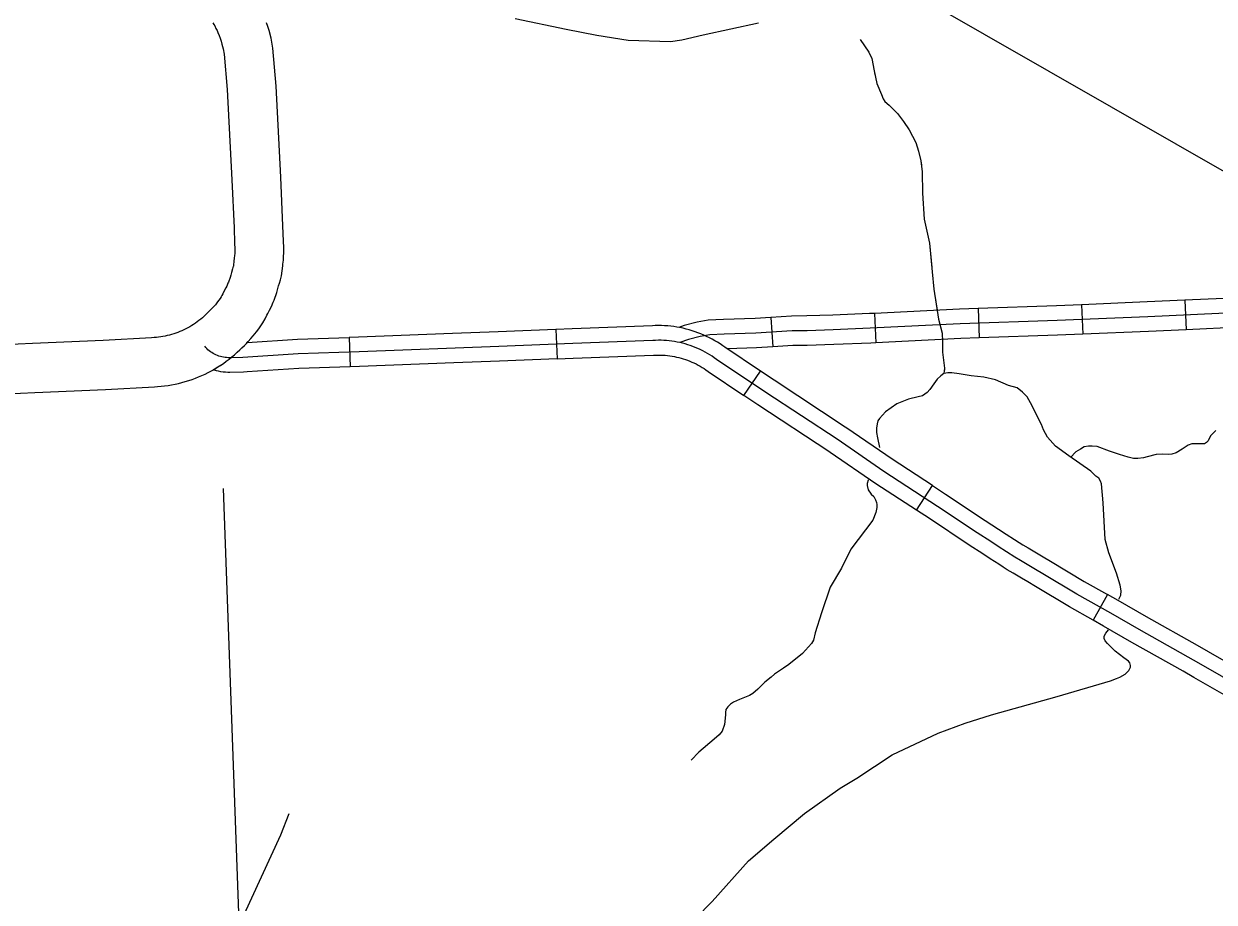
# Model space of a CAD drawing. Extents: x 1720274 to 1751788, y 372074 to 391887.
# Drawn here: x 1737492 to 1738451, y 376671 to 377378 of the extents above; entities that cross this region are included whole.
import ezdxf

# ---------------------------------------------------------------- set-up
doc = ezdxf.new("R2010")
doc.units = 0
for name, color, linetype in [('Level 10', 7, 'Continuous'), ('Level 31', 7, 'Continuous'), ('Level 32', 7, 'Continuous'), ('Level 35', 7, 'Continuous'), ('Level 43', 7, 'Continuous'), ('Level 5', 7, 'Continuous'), ('Level 9', 7, 'Continuous'), ('R_Draft', 7, 'Continuous')]:
    doc.layers.add(name, color=color, linetype=linetype)

msp = doc.modelspace()

# ---------------------------------------------------------------- linework, layer by layer
at = {"layer": 'Level 10'}
for points in [[(1737644.04, 377379.28), (1737644.97, 377377.82), (1737645.6, 377376.7), (1737646.58, 377374.74), (1737647.56, 377373.01), (1737648.15, 377371.53), (1737649.24, 377368.93), (1737649.94, 377366.82), (1737650.75, 377364.3), (1737651.48, 377361.98), (1737652.44, 377358.39), (1737653.2, 377353.88), (1737655.71, 377325.38), (1737659.35, 377252.85), (1737661.17, 377214.1), (1737661.61, 377201.64), (1737661.85, 377197.11), (1737661.85, 377195.37), (1737661.71, 377193.32), (1737661.65, 377191.92), (1737661.31, 377189.63), (1737661.08, 377187.34), (1737660.77, 377184.14), (1737660.64, 377183.25), (1737660.62, 377183.18), (1737659.91, 377181.05), (1737659.09, 377178.06), (1737658.48, 377175.88), (1737657.97, 377174.01), (1737656.7, 377170.46), (1737656.26, 377169.45), (1737655.31, 377167.13), (1737654.65, 377165.8), (1737653.34, 377163.35), (1737652.19, 377161.04), (1737651.45, 377159.51), (1737650.79, 377158.39), (1737649.99, 377157.16), (1737649.07, 377155.85), (1737647.98, 377154.36), (1737646.21, 377152.17), (1737645.66, 377151.52), (1737644.35, 377150.2), (1737642.95, 377148.76), (1737641.7, 377147.5), (1737639.8, 377145.64), (1737638.29, 377144.15), (1737637, 377142.92), (1737635.67, 377141.73), (1737634.31, 377140.58), (1737632.92, 377139.46), (1737631.49, 377138.39), (1737630.05, 377137.35), (1737628.57, 377136.35), (1737627.06, 377135.39)], [(1737648.18, 377102.01), (1737650.25, 377103.33), (1737652.61, 377104.93), (1737654.93, 377106.59), (1737657.2, 377108.31), (1737659.42, 377110.09), (1737661.6, 377111.93), (1737663.72, 377113.83), (1737665.79, 377115.78), (1737667.57, 377117.55), (1737669.5, 377119.45), (1737671.12, 377121.07), (1737672.52, 377122.52), (1737674.83, 377124.83), (1737676.7, 377127.06), (1737679.29, 377130.26), (1737681.2, 377132.87), (1737682.72, 377135.05), (1737684.33, 377137.51), (1737686.31, 377140.85), (1737687.67, 377143.68), (1737688.43, 377145.21), (1737689.74, 377147.65), (1737691.34, 377150.85), (1737692.66, 377154.11), (1737693.44, 377155.9), (1737695.66, 377162.11), (1737696.54, 377165.31), (1737697.15, 377167.49), (1737697.72, 377169.56), (1737698.58, 377172.14), (1737699.43, 377175.56), (1737700, 377179.38), (1737700.39, 377183.51), (1737700.51, 377184.71), (1737701.03, 377188.17), (1737701.15, 377191.13), (1737701.35, 377193.97), (1737701.35, 377198.16), (1737701.07, 377203.4), (1737700.64, 377215.72), (1737698.8, 377254.77), (1737695.12, 377328.1), (1737692.41, 377358.91), (1737691.08, 377366.8), (1737689.42, 377372.98), (1737688.4, 377376.24), (1737687.48, 377379.12)], [(1737627.06, 377135.39), (1737625.54, 377134.47), (1737623.98, 377133.6), (1737622.41, 377132.77), (1737620.81, 377131.98), (1737619.2, 377131.23), (1737617.56, 377130.53), (1737615.9, 377129.87), (1737614.23, 377129.25), (1737612.54, 377128.69), (1737610.84, 377128.16), (1737609.12, 377127.69), (1737607.4, 377127.26), (1737605.66, 377126.88), (1737603.91, 377126.54), (1737602.15, 377126.25), (1737600.39, 377126.01), (1737598.62, 377125.82), (1737596.84, 377125.67), (1737594.79, 377125.56), (1737555.58, 377123.42), (1737498.78, 377120.95), (1737452.21, 377118.71)], [(1737454.25, 377079.27), (1737500.58, 377081.49), (1737557.52, 377083.96), (1737596.95, 377086.12), (1737599.52, 377086.26), (1737602.36, 377086.49), (1737605.19, 377086.8), (1737608.01, 377087.19), (1737610.83, 377087.65), (1737613.62, 377088.18), (1737616.4, 377088.79), (1737619.17, 377089.48), (1737621.91, 377090.24), (1737624.64, 377091.08), (1737627.34, 377091.99), (1737630.01, 377092.97), (1737632.65, 377094.02), (1737635.27, 377095.14), (1737637.86, 377096.34), (1737640.41, 377097.6), (1737642.93, 377098.93), (1737645.41, 377100.33), (1737647.85, 377101.8), (1737648.18, 377102.01)]]:
    msp.add_lwpolyline(points, dxfattribs=at)
at = {"layer": 'Level 31'}
for p, q in [((1737920.68, 377132.32), (1737921.67, 377108.64)), ((1737754.03, 377125.89), (1737754.87, 377102.2)), ((1738004.39, 377111.65), (1738004.39, 377111.65)), ((1738072.22, 377079.06), (1738085.42, 377098.74)), ((1738211.3, 376986.62), (1738224.23, 377006.48)), ((1738294.04, 376960.75), (1738294.04, 376960.75)), ((1738365.2, 376918.77), (1738353.57, 376898.12))]:
    msp.add_line(p, q, dxfattribs=at)
for points in [[(1737920.68, 377132.32), (1737874.2, 377130.38), (1737837.37, 377129)], [(1738004.69, 377135.35), (1738003.19, 377135.37), (1738000.69, 377135.33), (1737998.38, 377135.23), (1737933.69, 377132.87), (1737920.68, 377132.32)], [(1738085.42, 377098.74), (1738056.82, 377117.91), (1738055.06, 377119.17), (1738052.97, 377120.57), (1738050.86, 377121.91), (1738048.7, 377123.2), (1738046.51, 377124.42), (1738044.29, 377125.58), (1738042.03, 377126.69), (1738039.75, 377127.72), (1738037.44, 377128.7), (1738035.1, 377129.61), (1738032.74, 377130.46), (1738030.36, 377131.24), (1738027.96, 377131.95), (1738025.53, 377132.6), (1738023.09, 377133.18), (1738020.64, 377133.69), (1738018.17, 377134.14), (1738015.69, 377134.52), (1738013.2, 377134.82), (1738010.71, 377135.06), (1738008.21, 377135.23), (1738005.7, 377135.34), (1738004.69, 377135.35)], [(1738020.51, 377121.61), (1738018.37, 377122.06), (1738016.23, 377122.45), (1738014.07, 377122.78), (1738011.91, 377123.04), (1738009.74, 377123.25), (1738007.56, 377123.4), (1738005.39, 377123.49), (1738003.2, 377123.52), (1738001.03, 377123.48), (1737998.85, 377123.39), (1737934.15, 377121.03), (1737874.67, 377118.54), (1737762, 377114.31), (1737712.93, 377112.56), (1737668.28, 377109.7), (1737657.72, 377109.52), (1737656.45, 377109.51), (1737655.17, 377109.57), (1737653.91, 377109.69), (1737652.65, 377109.88), (1737651.4, 377110.13), (1737650.16, 377110.44), (1737648.95, 377110.81), (1737647.75, 377111.25), (1737646.57, 377111.75), (1737645.43, 377112.3), (1737644.31, 377112.92), (1737643.23, 377113.59), (1737642.18, 377114.31), (1737641.16, 377115.08), (1737640.19, 377115.91), (1737639.27, 377116.78), (1737638.38, 377117.7), (1737637.55, 377118.66)], [(1737644.5, 377099.79), (1737648.18, 377102.01), (1737652.61, 377104.93), (1737654.93, 377106.59), (1737657.2, 377108.31), (1737659.42, 377110.09), (1737661.6, 377111.93), (1737663.72, 377113.83), (1737665.79, 377115.78), (1737667.57, 377117.55), (1737669.5, 377119.45), (1737671.12, 377121.07), (1737671.83, 377121.8)], [(1737671.83, 377121.8), (1737712.34, 377124.39), (1737754.03, 377125.89)], [(1737837.37, 377129), (1737761.57, 377126.16), (1737754.03, 377125.89)], [(1738487.88, 376835.24), (1738440.79, 376862.35), (1738390.79, 376890.48), (1738367.89, 376903.65), (1738340.49, 376919.1), (1738313.17, 376935.41), (1738307.19, 376939.03), (1738301.92, 376942.19), (1738295.19, 376946.11), (1738290.65, 376948.81), (1738283.92, 376953.22), (1738277.06, 376957.52), (1738271.05, 376961.44), (1738260.15, 376968.43), (1738228.18, 376989.77), (1738185.06, 377017.85), (1738147.2, 377043.84), (1738089.87, 377081.49), (1738050.08, 377108.16), (1738048.3, 377109.43), (1738046.49, 377110.65), (1738044.65, 377111.82), (1738042.78, 377112.93), (1738040.87, 377114), (1738038.94, 377115.01), (1738036.98, 377115.97), (1738034.99, 377116.87), (1738032.98, 377117.72), (1738030.95, 377118.51), (1738028.9, 377119.25), (1738026.83, 377119.93), (1738024.74, 377120.55), (1738022.63, 377121.11), (1738020.51, 377121.61)], [(1737921.67, 377108.64), (1737934.61, 377109.18), (1737999.31, 377111.55), (1738001.36, 377111.64), (1738003.22, 377111.67), (1738004.39, 377111.65)], [(1738004.39, 377111.65), (1738005.07, 377111.64), (1738006.92, 377111.57), (1738008.77, 377111.44), (1738010.61, 377111.26), (1738012.45, 377111.04), (1738014.29, 377110.76), (1738016.11, 377110.43), (1738017.92, 377110.05), (1738019.73, 377109.62), (1738021.52, 377109.14), (1738023.29, 377108.61), (1738025.06, 377108.04), (1738026.8, 377107.41), (1738028.53, 377106.74), (1738030.24, 377106.02), (1738031.92, 377105.25), (1738033.59, 377104.43), (1738035.23, 377103.57), (1738036.85, 377102.67), (1738038.45, 377101.72), (1738040.01, 377100.73), (1738041.55, 377099.69), (1738043.34, 377098.42), (1738072.22, 377079.06)], [(1737754.87, 377102.2), (1737713.52, 377100.72), (1737671.9, 377098.05)], [(1737838.26, 377105.32), (1737762.44, 377102.47), (1737754.87, 377102.2)], [(1737921.67, 377108.64), (1737875.14, 377106.7), (1737838.26, 377105.32)], [(1737671.9, 377098.05), (1737668.76, 377097.85), (1737657.85, 377097.67), (1737656.21, 377097.66), (1737654.33, 377097.74), (1737652.47, 377097.92), (1737650.61, 377098.2), (1737648.78, 377098.57), (1737646.96, 377099.03), (1737644.5, 377099.79)], [(1738155.17, 377052.74), (1738153.81, 377053.68), (1738096.42, 377091.36), (1738085.42, 377098.74)], [(1738141.75, 377033.21), (1738140.59, 377034.01), (1738083.32, 377071.61), (1738072.22, 377079.06)], [(1738224.23, 377006.48), (1738191.64, 377027.7), (1738155.17, 377052.74)], [(1738211.3, 376986.62), (1738178.47, 377008), (1738141.75, 377033.21)], [(1738224.23, 377006.48), (1738234.7, 376999.66), (1738266.64, 376978.35), (1738277.49, 376971.39), (1738283.44, 376967.5), (1738290.31, 376963.2), (1738294.04, 376960.75)], [(1738281.06, 376940.93), (1738277.52, 376943.24), (1738270.67, 376947.53), (1738264.61, 376951.49), (1738253.66, 376958.51), (1738221.65, 376979.87), (1738211.3, 376986.62)], [(1738294.04, 376960.75), (1738296.93, 376958.86), (1738301.2, 376956.32), (1738307.95, 376952.39), (1738313.3, 376949.18), (1738319.28, 376945.56), (1738346.44, 376929.35), (1738365.2, 376918.77)], [(1738353.57, 376898.12), (1738334.54, 376908.85), (1738307.06, 376925.25), (1738301.07, 376928.88), (1738295.9, 376931.98), (1738289.17, 376935.9), (1738284.37, 376938.76), (1738281.06, 376940.93)], [(1738437.78, 376877.65), (1738396.65, 376900.78), (1738373.75, 376913.95), (1738365.2, 376918.77)], [(1738426.16, 376856.99), (1738384.93, 376880.18), (1738362.03, 376893.35), (1738353.57, 376898.12)], [(1738510.23, 376835.99), (1738493.8, 376845.5), (1738446.66, 376872.65), (1738437.78, 376877.65)], [(1738498.35, 376815.48), (1738481.95, 376824.98), (1738434.93, 376852.05), (1738426.16, 376856.99)]]:
    msp.add_lwpolyline(points, dxfattribs=at)
at = {"layer": 'Level 32'}
for p, q in [((1738260.93, 377149.1), (1738261.72, 377125.42)), ((1738344.18, 377152.07), (1738345.21, 377128.4)), ((1738427.51, 377155.72), (1738428.57, 377132.04)), ((1738093.88, 377141.84), (1738095.42, 377118.19)), ((1738177.41, 377145.2), (1738178.58, 377121.53))]:
    msp.add_line(p, q, dxfattribs=at)
for points in [[(1738503.41, 377159.54), (1738503.06, 377159.3), (1738502.71, 377159.09), (1738502.34, 377158.9), (1738501.96, 377158.73), (1738501.57, 377158.58), (1738501.17, 377158.45), (1738500.77, 377158.35), (1738500.36, 377158.27), (1738499.95, 377158.22), (1738499.52, 377158.19), (1738471.7, 377157.69), (1738427.51, 377155.72)], [(1738260.93, 377149.1), (1738246.04, 377148.61), (1738177.41, 377145.2)], [(1738344.18, 377152.07), (1738324.09, 377151.2), (1738260.93, 377149.1)], [(1738427.51, 377155.72), (1738397.28, 377154.37), (1738344.18, 377152.07)], [(1738093.88, 377141.84), (1738081.15, 377141.01), (1738055.75, 377140.25), (1738043.46, 377139.66), (1738034.41, 377138.18), (1738024.04, 377135.36), (1738019.74, 377133.88)], [(1738472.07, 377145.85), (1738397.8, 377142.53), (1738324.54, 377139.36), (1738246.53, 377136.77), (1738174, 377133.17), (1738144.2, 377131.87), (1738123.02, 377131.25), (1738111.09, 377131.09), (1738081.71, 377129.18), (1738056.21, 377128.41), (1738044.7, 377127.85), (1738036.92, 377126.59), (1738027.53, 377124.03), (1738020.51, 377121.61)], [(1738177.41, 377145.2), (1738173.44, 377145), (1738143.77, 377143.71), (1738122.77, 377143.1), (1738110.63, 377142.94), (1738093.88, 377141.84)], [(1738517.81, 377140.71), (1738517.29, 377140.32), (1738515.81, 377139.31), (1738514.27, 377138.39), (1738512.68, 377137.56), (1738511.04, 377136.83), (1738509.37, 377136.19), (1738507.66, 377135.65), (1738505.92, 377135.21), (1738504.16, 377134.87), (1738502.38, 377134.63), (1738500.61, 377134.5), (1738472.44, 377134), (1738428.57, 377132.04)], [(1738428.57, 377132.04), (1738398.32, 377130.69), (1738345.21, 377128.4)], [(1738178.58, 377121.53), (1738174.55, 377121.33), (1738144.63, 377120.03), (1738123.27, 377119.4), (1738111.55, 377119.25), (1738095.42, 377118.19)], [(1738261.72, 377125.42), (1738247.02, 377124.93), (1738178.58, 377121.53)], [(1738345.21, 377128.4), (1738324.99, 377127.52), (1738261.72, 377125.42)], [(1738095.42, 377118.19), (1738082.28, 377117.34), (1738058.74, 377116.63)]]:
    msp.add_lwpolyline(points, dxfattribs=at)
at = {"layer": 'Level 35'}
for points in [[(1738236.57, 377097.2), (1738233.28, 377096.73), (1738230.92, 377094.85), (1738227.94, 377092.33), (1738225.27, 377088.41), (1738222.13, 377083.85), (1738219.94, 377081.5), (1738216.01, 377078.83), (1738212.72, 377077.88), (1738204.71, 377076.15), (1738195.46, 377072.23), (1738186.35, 377065.79), (1738181.33, 377060.6), (1738180.23, 377058.72), (1738179.45, 377056.2), (1738178.98, 377052.75), (1738178.98, 377049.14), (1738179.92, 377044.89), (1738181.39, 377037.08)], [(1738374.29, 376914.97), (1738376.09, 376918.28), (1738376.24, 376921.74), (1738375.46, 376926.29), (1738372.48, 376936.03), (1738366.2, 376952.21), (1738363.22, 376963.21), (1738361.65, 376992.58), (1738360.39, 377007.98), (1738359.61, 377010.18), (1738358.2, 377012.38), (1738355.84, 377014.11), (1738351.76, 377018.03), (1738334.18, 377030.44), (1738323.36, 377038.3), (1738316.92, 377045.52), (1738313.63, 377051.33), (1738311.9, 377055.58), (1738303.27, 377073.17), (1738300.44, 377077.88), (1738296.83, 377081.81), (1738292.28, 377085.11), (1738285.54, 377086.99), (1738275.02, 377091.71), (1738265.45, 377093.91), (1738255.25, 377095.01), (1738245.67, 377096.42), (1738239.71, 377097.2), (1738236.57, 377097.2)], [(1738452.41, 377050.85), (1738448.2, 377046.48), (1738446.27, 377042.62), (1738444.98, 377041.33), (1738443.48, 377040.25), (1738442.19, 377040.25), (1738440.69, 377040.25), (1738438.76, 377040.25), (1738436.4, 377040.25), (1738433.18, 377040.04), (1738430.17, 377039.18), (1738425.45, 377035.74), (1738420.51, 377032.95), (1738417.08, 377031.87), (1738414.5, 377031.66), (1738409.57, 377031.87), (1738404.41, 377031.66), (1738397.12, 377029.73), (1738394.11, 377028.87), (1738389.6, 377028.44), (1738386.17, 377028.44), (1738381.88, 377029.3), (1738374.79, 377031.66), (1738366.85, 377034.24), (1738356.77, 377038.11), (1738352.9, 377038.32), (1738349.9, 377038.32), (1738346.46, 377037.68), (1738343.46, 377035.96), (1738339.59, 377033.81), (1738335.52, 377029.08)], [(1738172.36, 377011.06), (1738172.23, 377010.81), (1738171.45, 377008.14), (1738171.45, 377006.56), (1738172.23, 377003.11), (1738174.74, 376999.5), (1738176.78, 376997.61), (1738178.19, 376994.94), (1738178.98, 376992.9), (1738179.29, 376991.33), (1738179.29, 376988.97), (1738178.51, 376984.89), (1738176.15, 376978.76), (1738158.42, 376955.35), (1738150.89, 376940.12), (1738141.78, 376924.57), (1738134.57, 376904.14), (1738129.54, 376887.81), (1738128.29, 376881.99), (1738126.72, 376879.32), (1738119.5, 376871.31), (1738108.36, 376862.36), (1738104.12, 376859.53), (1738096.74, 376854.5), (1738094.23, 376852.15), (1738089.05, 376848.06), (1738083.25, 376842.41), (1738079.33, 376839.11), (1738076.66, 376837.54), (1738068.65, 376834.24), (1738063.79, 376832.04), (1738061.28, 376830.47), (1738059.08, 376828.43), (1738057.51, 376826.07), (1738057.35, 376823.87), (1738057.35, 376821.99), (1738056.41, 376814.13), (1738054.53, 376808.79), (1738052.18, 376805.81), (1738048.25, 376802.19), (1738035.7, 376791.67), (1738029.73, 376785.39)], [(1738033.19, 376657.93), (1738046.57, 376671.46), (1738075.87, 376704.41), (1738096.21, 376721.82), (1738120.97, 376742.45), (1738149.74, 376762.94), (1738163.12, 376770.98), (1738191.62, 376789.73), (1738228.65, 376807.2), (1738250.42, 376815.26), (1738271.72, 376821.89), (1738324.73, 376836.58), (1738367.56, 376849.37), (1738372.53, 376851.03), (1738375.13, 376852.21), (1738379.38, 376854.66), (1738382.36, 376857.65), (1738383.78, 376860.32), (1738383.78, 376861.57), (1738383.62, 376862.67), (1738383.15, 376863.62), (1738382.05, 376865.03), (1738378.44, 376867.7), (1738371.38, 376873.2), (1738365.1, 376879.32), (1738363.37, 376881.37), (1738362.59, 376883.25), (1738362.59, 376885.29), (1738363.85, 376887.65), (1738365.91, 376890.21)], [(1737705.27, 376742.06), (1737698.61, 376724.91), (1737675.26, 376674.2), (1737661.57, 376644.32)]]:
    msp.add_lwpolyline(points, dxfattribs=at)
at = {"layer": 'Level 43'}
for points in [[(1738165.81, 377365.71), (1738172.82, 377355.5), (1738175.15, 377350.4), (1738177.06, 377340.41), (1738179.4, 377330.21), (1738183.01, 377321.5), (1738184.5, 377318.09), (1738185.77, 377315.97), (1738189.17, 377312.78), (1738195.96, 377306.19), (1738200.85, 377299.6), (1738205.31, 377293.01), (1738210.83, 377282.81), (1738212.95, 377275.8), (1738214.86, 377268.14), (1738215.92, 377259.22), (1738216.14, 377242), (1738217.41, 377220.96), (1738221.87, 377201.83), (1738223.99, 377178.66), (1738225.27, 377164.63), (1738229.09, 377140.4), (1738231.85, 377129.13), (1738232.27, 377122.33), (1738232.27, 377113.83), (1738233.97, 377101.07), (1738233.28, 377096.73)], [(1738165.81, 377365.71), (1738172.82, 377355.5), (1738175.15, 377350.4), (1738177.06, 377340.41), (1738177.76, 377337.37)], [(1738184.69, 377317.78), (1738185.77, 377315.97), (1738189.17, 377312.78), (1738195.96, 377306.19), (1738200.85, 377299.6), (1738205.31, 377293.01), (1738210.83, 377282.81), (1738212.95, 377275.8), (1738214.86, 377268.14), (1738215.26, 377264.81)], [(1738216.11, 377243.99), (1738216.14, 377242), (1738217.41, 377220.96), (1738221.87, 377201.83), (1738223.68, 377182.06)], [(1738225.79, 377161.32), (1738227.94, 377147.71)], [(1738232.27, 377124.2), (1738232.27, 377113.83), (1738233.97, 377101.07), (1738233.72, 377099.49)]]:
    msp.add_lwpolyline(points, dxfattribs=at)
at = {"layer": 'Level 5'}
msp.add_lwpolyline([(1737652.5, 377004.04), (1737676.12, 376350.27)], dxfattribs=at)
at = {"layer": 'Level 9'}
msp.add_lwpolyline([(1737887.73, 377382.8), (1737928.8, 377374.19), (1737953.63, 377369.25), (1737978.78, 377365.11), (1738013.01, 377364.15), (1738022.24, 377365.43), (1738039.44, 377369.57), (1738083.85, 377379.29)], dxfattribs=at)
at = {"layer": 'R_Draft'}
msp.add_line((1742347.36, 375033.94), (1737639.86, 377728.24), dxfattribs=at)

doc.saveas('drawing.dxf')
